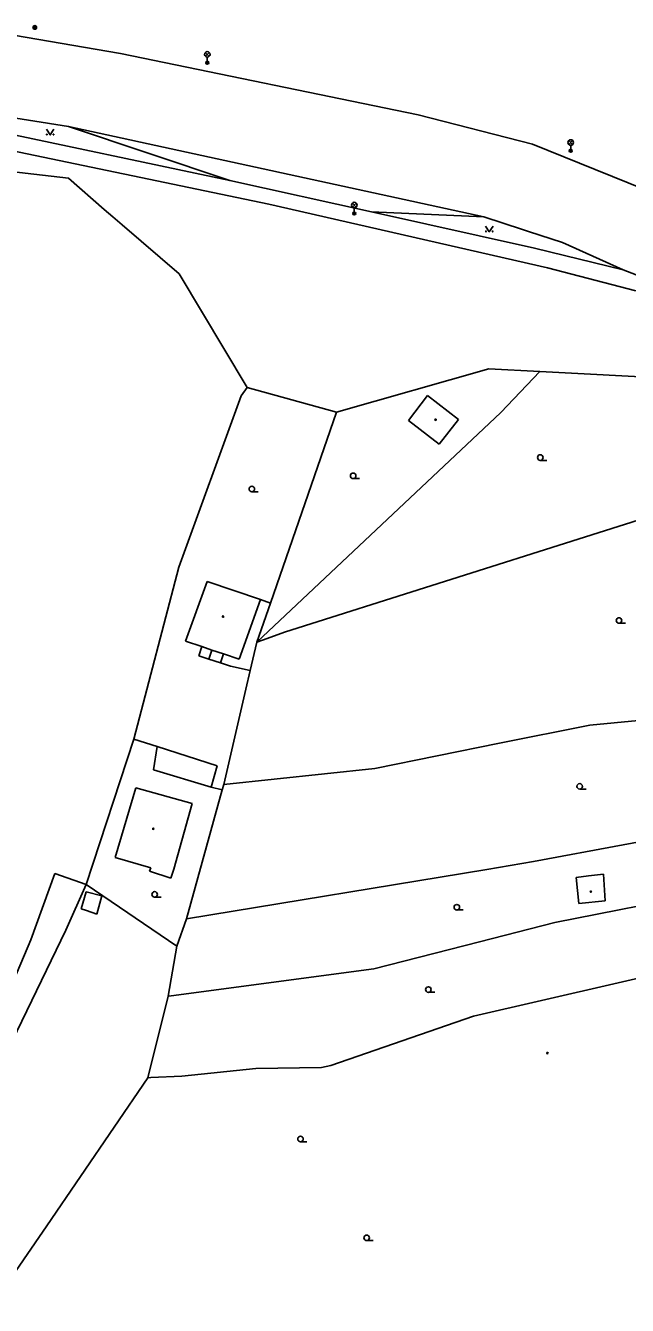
# Model space of a CAD drawing. Extents: x -595546 to -593986, y -1160845 to -1159202.
# Drawn here: x -594414.9 to -594333.6, y -1160616.6 to -1160444 of the extents above; entities that cross this region are included whole.
import ezdxf

# ---------------------------------------------------------------- set-up
doc = ezdxf.new("R2010")
doc.units = 0
for name, color, linetype in [('DOP - budovy nerozlisene - VP', 7, 'Continuous'), ('DOP - kresba z DSPS bez souradnic', 7, 'Continuous'), ('DOP - rozhrani ploch obecne', 7, 'Continuous'), ('Level 25', 7, 'Continuous'), ('Level 33', 7, 'Continuous'), ('Level 36', 7, 'Continuous'), ('Level 39', 7, 'Continuous'), ('Specificka linie pasportu komunikaci', 7, 'Continuous'), ('TM - budovy zdene_ betonove - VP', 7, 'Continuous'), ('TM - chodniky - VP', 7, 'Continuous'), ('TM - komunikace - VP', 7, 'Continuous'), ('TM - letecke snimky - pomocna linie', 7, 'Continuous'), ('TM - plot drateny_ kovovy - VP', 7, 'Continuous')]:
    doc.layers.add(name, color=color, linetype=linetype)

msp = doc.modelspace()

# ---------------------------------------------------------------- linework, layer by layer
at = {"layer": 'DOP - budovy nerozlisene - VP'}
for points in [[(-594393.31, -1160527.05), (-594390.4, -1160518.98)], [(-594390.4, -1160518.98), (-594383.19, -1160521.43)], [(-594383.19, -1160521.43), (-594386.07, -1160529.44)], [(-594391.12, -1160527.77), (-594393.31, -1160527.05)], [(-594389.75, -1160528.23), (-594391.12, -1160527.77)], [(-594388.2, -1160528.74), (-594389.75, -1160528.23)], [(-594386.07, -1160529.44), (-594388.2, -1160528.74)], [(-594402.8, -1160556.2), (-594400.02, -1160546.8)], [(-594400.02, -1160546.8), (-594392.41, -1160548.92)], [(-594392.41, -1160548.92), (-594394.87, -1160557.78)], [(-594398, -1160557.6), (-594402.8, -1160556.2)], [(-594398.16, -1160558.08), (-594398, -1160557.6)], [(-594395.28, -1160559.02), (-594398.16, -1160558.08)], [(-594394.87, -1160557.78), (-594395.28, -1160559.02)], [(-594340.56, -1160558.91), (-594338.91, -1160558.71)], [(-594340.21, -1160562.41), (-594340.56, -1160558.91)], [(-594338.91, -1160558.71), (-594336.87, -1160558.46)], [(-594336.87, -1160558.46), (-594336.64, -1160562.06)], [(-594336.64, -1160562.06), (-594340.21, -1160562.41)]]:
    msp.add_lwpolyline(points, dxfattribs=at)
at = {"layer": 'DOP - kresba z DSPS bez souradnic'}
for points in [[(-594390.15, -1160529.45), (-594389.75, -1160528.23)], [(-594388.6, -1160529.95), (-594388.2, -1160528.74)], [(-594397.13, -1160541.26), (-594397.65, -1160544.37)], [(-594397.65, -1160544.37), (-594389.84, -1160546.73)], [(-594406.72, -1160560.83), (-594407.42, -1160563.13)], [(-594404.61, -1160561.41), (-594406.72, -1160560.83)], [(-594405.27, -1160563.86), (-594404.61, -1160561.41)], [(-594407.42, -1160563.13), (-594406.66, -1160563.37)], [(-594406.66, -1160563.37), (-594405.27, -1160563.86)]]:
    msp.add_lwpolyline(points, dxfattribs=at)
at = {"layer": 'DOP - rozhrani ploch obecne'}
for points in [[(-594350.73, -1160496.18), (-594345.49, -1160490.63)], [(-594385.78, -1160493.94), (-594394.21, -1160517.06)], [(-594384.98, -1160492.79), (-594385.78, -1160493.94)], [(-594383.68, -1160527.18), (-594350.73, -1160496.18)], [(-594372.94, -1160496.14), (-594381.85, -1160521.89)], [(-594379.96, -1160525.83), (-594317.7, -1160506.1)], [(-594394.21, -1160517.06), (-594400.31, -1160540.25)], [(-594381.85, -1160521.89), (-594383.68, -1160527.18)], [(-594383.19, -1160521.43), (-594381.85, -1160521.89)], [(-594383.68, -1160527.18), (-594382.27, -1160526.67)], [(-594382.27, -1160526.67), (-594379.96, -1160525.83)], [(-594391.53, -1160529), (-594391.12, -1160527.77)], [(-594384.58, -1160531.01), (-594383.68, -1160527.18)], [(-594390.15, -1160529.45), (-594391.53, -1160529)], [(-594388.6, -1160529.95), (-594390.15, -1160529.45)], [(-594387.24, -1160530.39), (-594388.6, -1160529.95)], [(-594384.58, -1160531.01), (-594387.24, -1160530.39)], [(-594385.17, -1160533.53), (-594384.58, -1160531.01)], [(-594388.15, -1160546.35), (-594385.17, -1160533.53)], [(-594338.73, -1160538.36), (-594311.47, -1160535.74)], [(-594350.91, -1160540.81), (-594338.73, -1160538.36)], [(-594400.31, -1160540.25), (-594406.71, -1160559.85)], [(-594397.13, -1160541.26), (-594400.31, -1160540.25)], [(-594367.73, -1160544.19), (-594350.91, -1160540.81)], [(-594389.05, -1160543.84), (-594397.13, -1160541.26)], [(-594389.84, -1160546.73), (-594389.05, -1160543.84)], [(-594388.15, -1160546.35), (-594367.73, -1160544.19)], [(-594393.19, -1160564.51), (-594388.36, -1160547.11)], [(-594388.36, -1160547.11), (-594389.84, -1160546.73)], [(-594388.36, -1160547.11), (-594388.15, -1160546.35)], [(-594322.12, -1160552.24), (-594346.34, -1160556.78)], [(-594352.62, -1160557.82), (-594393.19, -1160564.51)], [(-594346.34, -1160556.78), (-594352.62, -1160557.82)], [(-594406.71, -1160559.85), (-594409.45, -1160566.03)], [(-594394.5, -1160568.19), (-594406.71, -1160559.85)], [(-594323.33, -1160561.01), (-594343.44, -1160564.98)], [(-594394.5, -1160568.19), (-594393.19, -1160564.51)], [(-594343.44, -1160564.98), (-594353.6, -1160567.58)], [(-594409.45, -1160566.03), (-594418.03, -1160583.69)], [(-594395.66, -1160574.93), (-594394.5, -1160568.19)], [(-594353.6, -1160567.58), (-594367.87, -1160571.24)], [(-594367.87, -1160571.24), (-594395.26, -1160574.88)], [(-594354.43, -1160577.63), (-594325.7, -1160571.03)], [(-594398.4, -1160585.94), (-594395.66, -1160574.93)], [(-594395.26, -1160574.88), (-594395.66, -1160574.93)], [(-594373.7, -1160584.27), (-594354.43, -1160577.63)], [(-594398, -1160585.92), (-594393.81, -1160585.72)], [(-594393.81, -1160585.72), (-594383.82, -1160584.7)], [(-594383.82, -1160584.7), (-594374.94, -1160584.57)], [(-594374.94, -1160584.57), (-594373.7, -1160584.27)], [(-594412.05, -1160605.9), (-594398.4, -1160585.94)], [(-594398.4, -1160585.94), (-594398, -1160585.92)], [(-594419.45, -1160616.65), (-594412.05, -1160605.9)]]:
    msp.add_lwpolyline(points, dxfattribs=at)
at = {"layer": 'Level 25'}
for radius in [0.25, 0.2, 0.15, 0.1, 0.05]:
    msp.add_circle((-594413.67, -1160444.23), radius, dxfattribs=at)
at = {"layer": 'Level 33'}
for p, q in [((-594390.64, -1160448.13), (-594390.11, -1160447.6)), ((-594390.64, -1160447.6), (-594390.11, -1160448.13)), ((-594390.37, -1160448.24), (-594390.37, -1160448.99)), ((-594341.57, -1160460.01), (-594341.04, -1160459.48)), ((-594341.57, -1160459.48), (-594341.04, -1160460.01)), ((-594341.3, -1160460.12), (-594341.3, -1160460.87)), ((-594370.78, -1160468.47), (-594370.25, -1160467.94)), ((-594370.78, -1160467.94), (-594370.25, -1160468.47)), ((-594370.52, -1160468.58), (-594370.52, -1160469.33))]:
    msp.add_line(p, q, dxfattribs=at)
for centre, radius in [((-594390.37, -1160447.86), 0.375), ((-594390.37, -1160448.99), 0.2), ((-594390.37, -1160448.99), 0.145), ((-594390.37, -1160448.99), 0.0876), ((-594341.3, -1160459.75), 0.375), ((-594341.3, -1160460.87), 0.2), ((-594341.3, -1160460.87), 0.145), ((-594341.3, -1160460.87), 0.0876), ((-594370.52, -1160468.2), 0.375), ((-594370.52, -1160469.33), 0.2), ((-594370.52, -1160469.33), 0.145), ((-594370.52, -1160469.33), 0.0876)]:
    msp.add_circle(centre, radius, dxfattribs=at)
at = {"layer": 'Level 36'}
for p, q in [((-594345.41, -1160502.64), (-594344.53, -1160502.64)), ((-594370.68, -1160505.09), (-594369.8, -1160505.09)), ((-594370.68, -1160505.09), (-594369.8, -1160505.09)), ((-594384.36, -1160506.88), (-594383.48, -1160506.88)), ((-594384.36, -1160506.88), (-594383.48, -1160506.88)), ((-594334.78, -1160524.62), (-594333.91, -1160524.62)), ((-594340.09, -1160547), (-594339.21, -1160547)), ((-594397.48, -1160561.57), (-594396.61, -1160561.57)), ((-594356.67, -1160563.3), (-594355.8, -1160563.3)), ((-594360.52, -1160574.41), (-594359.64, -1160574.41)), ((-594377.79, -1160594.57), (-594376.91, -1160594.57)), ((-594368.85, -1160607.91), (-594367.98, -1160607.91))]:
    msp.add_line(p, q, dxfattribs=at)
for points in [[(-594412.08, -1160457.97), (-594411.58, -1160458.72), (-594411.08, -1160457.97)], [(-594352.79, -1160471.05), (-594352.29, -1160471.8), (-594351.79, -1160471.05)]]:
    msp.add_lwpolyline(points, dxfattribs=at)
for centre, radius in [((-594412.03, -1160458.67), 0.05), ((-594411.13, -1160458.67), 0.05), ((-594352.74, -1160471.75), 0.05), ((-594351.84, -1160471.75), 0.05), ((-594345.41, -1160502.26), 0.375), ((-594370.68, -1160504.72), 0.375), ((-594370.68, -1160504.72), 0.375), ((-594384.36, -1160506.5), 0.375), ((-594384.36, -1160506.5), 0.375), ((-594334.78, -1160524.25), 0.375), ((-594340.09, -1160546.62), 0.375), ((-594397.48, -1160561.2), 0.375), ((-594356.67, -1160562.93), 0.375), ((-594360.52, -1160574.04), 0.375), ((-594377.79, -1160594.2), 0.375), ((-594368.85, -1160607.54), 0.375)]:
    msp.add_circle(centre, radius, dxfattribs=at)
at = {"layer": 'Level 39'}
for centre, radius in [((-594359.55, -1160497.16), 0.09), ((-594359.55, -1160497.16), 0.09), ((-594359.55, -1160497.16), 0.0398), ((-594359.55, -1160497.16), 0.0398), ((-594388.24, -1160523.72), 0.09), ((-594388.24, -1160523.72), 0.0398), ((-594397.67, -1160552.35), 0.09), ((-594397.67, -1160552.35), 0.0398), ((-594338.58, -1160560.83), 0.09), ((-594338.58, -1160560.83), 0.0398), ((-594344.44, -1160582.6), 0.09), ((-594344.44, -1160582.6), 0.0398)]:
    msp.add_circle(centre, radius, dxfattribs=at)
at = {"layer": 'Specificka linie pasportu komunikaci'}
msp.add_lwpolyline([(-594353.05, -1160469.78), (-594409.12, -1160457.61)], dxfattribs=at)
at = {"layer": 'TM - budovy zdene_ betonove - VP'}
for points in [[(-594360.62, -1160493.9), (-594363.22, -1160497.26)], [(-594356.46, -1160497.11), (-594360.62, -1160493.9)], [(-594363.22, -1160497.26), (-594359.06, -1160500.47)], [(-594359.06, -1160500.47), (-594356.46, -1160497.11)]]:
    msp.add_lwpolyline(points, dxfattribs=at)
at = {"layer": 'TM - chodniky - VP'}
for points in [[(-594387.33, -1160464.88), (-594421, -1160457.76)], [(-594382.07, -1160468.09), (-594421.2, -1160459.91)], [(-594344.42, -1160476.64), (-594382.07, -1160468.09)], [(-594334.21, -1160476.93), (-594346.2, -1160474), (-594368.22, -1160469.11)], [(-594332.49, -1160479.76), (-594344.42, -1160476.64)]]:
    msp.add_lwpolyline(points, dxfattribs=at)
at = {"layer": 'TM - komunikace - VP'}
for points in [[(-594419.73, -1160444.75), (-594402.09, -1160447.73)], [(-594402.09, -1160447.73), (-594361.92, -1160456.01)], [(-594420.82, -1160455.77), (-594409.12, -1160457.61)], [(-594361.92, -1160456.01), (-594346.46, -1160459.98)], [(-594409.12, -1160457.61), (-594387.33, -1160464.88)], [(-594346.46, -1160459.98), (-594327.21, -1160467.78)], [(-594387.33, -1160464.88), (-594368.22, -1160469.11)], [(-594368.22, -1160469.11), (-594353.05, -1160469.78)], [(-594353.05, -1160469.78), (-594347.82, -1160471.48), (-594346.98, -1160471.74), (-594342.42, -1160473.23), (-594334.21, -1160476.93)], [(-594334.21, -1160476.93), (-594331.07, -1160478.16)]]:
    msp.add_lwpolyline(points, dxfattribs=at)
at = {"layer": 'TM - letecke snimky - pomocna linie'}
for points in [[(-594422.05, -1160584.59), (-594417.89, -1160576.05), (-594414.19, -1160567.31), (-594410.94, -1160558.39)], [(-594410.94, -1160558.39), (-594406.71, -1160559.85)]]:
    msp.add_lwpolyline(points, dxfattribs=at)
at = {"layer": 'TM - plot drateny_ kovovy - VP'}
for points in [[(-594420.45, -1160463.25), (-594409.12, -1160464.58)], [(-594409.12, -1160464.58), (-594404.28, -1160468.77)], [(-594404.28, -1160468.77), (-594403.11, -1160469.78)], [(-594403.11, -1160469.78), (-594401.88, -1160470.84)], [(-594401.88, -1160470.84), (-594394.19, -1160477.49)], [(-594394.19, -1160477.49), (-594384.98, -1160492.79)], [(-594372.94, -1160496.14), (-594352.37, -1160490.27)], [(-594352.37, -1160490.27), (-594345.49, -1160490.63)], [(-594345.49, -1160490.63), (-594327.57, -1160491.58)], [(-594384.98, -1160492.79), (-594372.94, -1160496.14)]]:
    msp.add_lwpolyline(points, dxfattribs=at)

doc.saveas('drawing.dxf')
